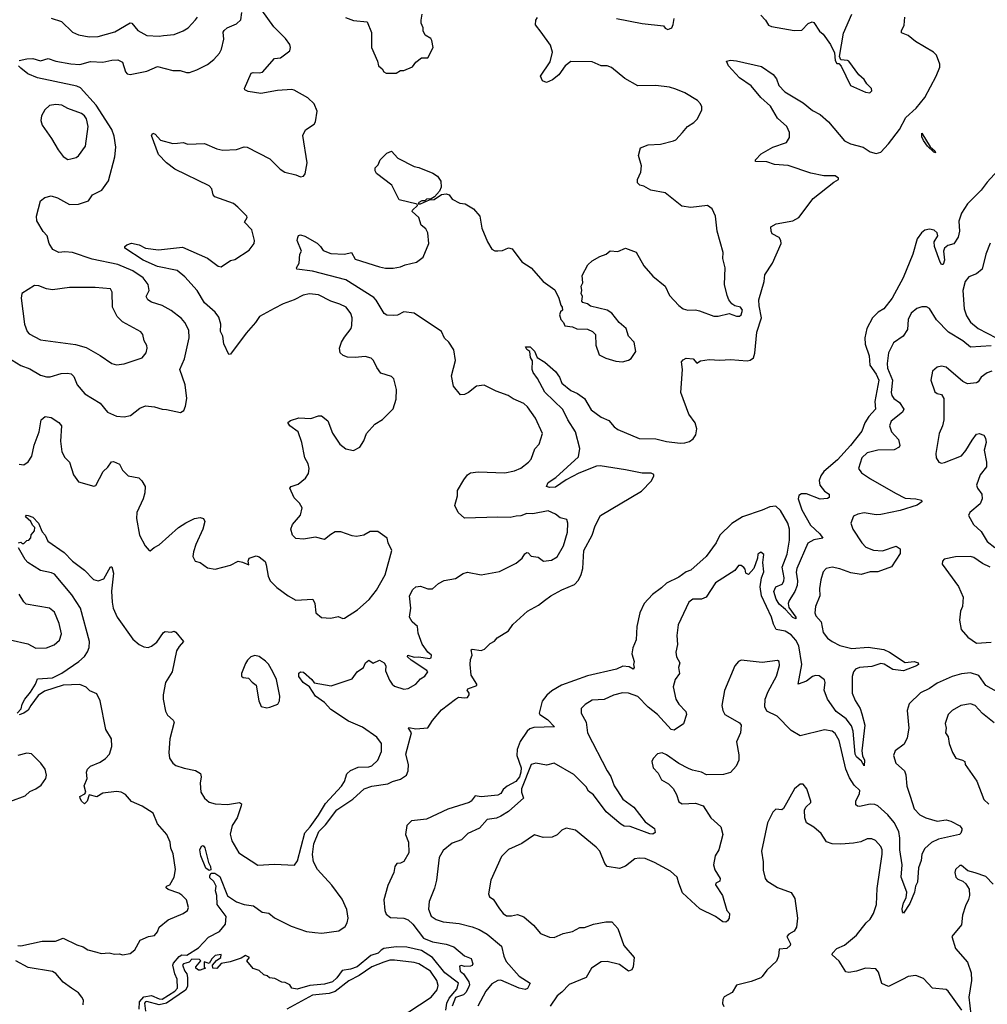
# Model space of a CAD drawing. Extents: x 2057697 to 2160550, y 827490 to 1016834.
# Tile 478 of 509: x 2131108 to 2137476, y 976008 to 982488. Entities that reach past the tile are written whole.
import ezdxf

# ---------------------------------------------------------------- set-up
doc = ezdxf.new("R2010")
doc.units = 0

msp = doc.modelspace()

# ---------------------------------------------------------------- linework, layer by layer
at = {"layer": '0CON20XD'}
for points in [[(2131913, 979453), (2131934.2, 979415), (2131931.9, 979375), (2131920.6, 979335), (2131880, 979245), (2131876.9, 979205), (2131895.8, 979095), (2131933.3, 979025), (2131960, 978995), (2131967, 978993), (2131992.5, 979015), (2132025, 979031.2), (2132154, 979145), (2132202.4, 979177.6), (2132257.5, 979205), (2132295, 979212), (2132318.8, 979205), (2132327.5, 979185), (2132314.2, 979135), (2132266.3, 979033.7), (2132251.1, 978985), (2132247.1, 978955), (2132263.8, 978925), (2132295.6, 978915.6), (2132345, 978881.2), (2132395, 978872.5), (2132495, 978898), (2132545, 978923.8), (2132575, 978918.6), (2132615, 978900), (2132611.2, 978925), (2132617.5, 978945), (2132665, 978960), (2132685, 978952.5), (2132723, 978923), (2132730.7, 978900.7), (2132742.5, 978825), (2132757.5, 978795), (2132800.6, 978750.6), (2132874, 978695), (2132925, 978668), (2133037.5, 978675), (2133051.2, 978645), (2133057.5, 978585), (2133093.6, 978553.6), (2133155, 978548.2), (2133205, 978560), (2133235, 978546.9), (2133245, 978548.1), (2133330.8, 978605), (2133408.6, 978671.4), (2133456.1, 978733.9), (2133513.1, 978835), (2133556, 978995), (2133532, 979045), (2133525.8, 979075.8), (2133465, 979120), (2133415, 979118.8), (2133372.5, 979095), (2133325, 979086.4), (2133295, 979090.9), (2133221.7, 979118.3), (2133185, 979116.7), (2133155, 979100), (2133115, 979066.2), (2133055, 979082), (2132975, 979070), (2132925, 979072.5), (2132902.5, 979095), (2132893.3, 979135), (2132902.5, 979165), (2132955, 979227.5), (2132966.2, 979275), (2132948.8, 979305), (2132915, 979340), (2132886.2, 979405), (2132894.4, 979415.6), (2132939.7, 979430.3), (2132989.5, 979470.5), (2133008.8, 979501.2), (2133014, 979535), (2133005.8, 979565), (2132984.4, 979604.4), (2132964, 979705), (2132940.8, 979775), (2132885, 979815.8), (2132873.3, 979836.7), (2132889.3, 979850.7), (2132945, 979867.1), (2133025, 979862.5), (2133075, 979880), (2133095, 979880), (2133135, 979847.5), (2133167.6, 979767.6), (2133213.8, 979695), (2133255, 979664.2), (2133305, 979652), (2133347.5, 979675), (2133373.6, 979716.4), (2133391.2, 979765), (2133445, 979826.2), (2133495, 979856.7), (2133565, 979927.5), (2133585, 979990), (2133588.6, 980055), (2133570, 980125), (2133555, 980138.8), (2133485, 980161.2), (2133457.9, 980197.9), (2133435.7, 980245.7), (2133420.9, 980260.9), (2133381.7, 980271.7), (2133315, 980264.4), (2133265, 980266.4), (2133236.7, 980276.7), (2133216.9, 980295), (2133213.6, 980325), (2133226.5, 980365), (2133245, 980399.2), (2133288.6, 980455), (2133294.2, 980475), (2133295.7, 980525), (2133288, 980555), (2133256, 980595), (2133215.5, 980615.5), (2133155, 980634.4), (2133075, 980676.5), (2133015, 980684.5), (2132974.6, 980675.4), (2132915, 980643.3), (2132842.7, 980617.3), (2132782.9, 980587.1), (2132686.5, 980533.5), (2132659.4, 980495), (2132598, 980425), (2132495, 980286.7), (2132485, 980283.3), (2132452.5, 980355), (2132445.6, 980405), (2132430, 980435), (2132432.2, 980485), (2132419.1, 980529.1), (2132393.8, 980563.8), (2132325.4, 980625.4), (2132277.1, 980705), (2132194.7, 980794.7), (2132145, 980837.5), (2132015, 980864.3), (2131921.4, 980905), (2131800, 980985), (2131800, 980995), (2131813.3, 981005), (2131845, 981016.9), (2131893.3, 981005), (2131935, 980984.4), (2132022.4, 980972.4), (2132180, 980990), (2132345, 980917.8), (2132415, 980866), (2132435, 980862), (2132495, 980903.3), (2132525, 980910), (2132618.8, 980971.2), (2132651.2, 981015), (2132654, 981035), (2132635.6, 981105), (2132588, 981155), (2132604, 981185), (2132602.5, 981195), (2132544, 981255), (2132515, 981277.5), (2132393, 981323), (2132382, 981335), (2132371.9, 981375), (2132355, 981394.2), (2132128.8, 981505), (2132075, 981546.2), (2132021.2, 981601.2), (2131976, 981725), (2131985, 981741.2), (2131998.8, 981735), (2132035, 981694.2), (2132115, 981674), (2132147.5, 981675), (2132185, 981678.6), (2132215, 981668), (2132325, 981672), (2132405, 981638.6), (2132445, 981630), (2132535, 981634.2), (2132585, 981650), (2132605, 981648), (2132755, 981571.2), (2132823.3, 981505), (2132852.5, 981485), (2132925, 981467.5), (2132955, 981452.5), (2132975, 981457.5), (2132986.4, 981473.6), (2133000, 981545), (2132971.8, 981725), (2132988.2, 981761.8), (2133045, 981801.2), (2133054, 981815), (2133066.7, 981885), (2133045.7, 981935), (2133005, 981972.5), (2132915, 982024.3), (2132898.3, 982028.3), (2132805, 982022.5), (2132695, 982002.5), (2132612.5, 982015), (2132590, 982025), (2132586.7, 982035), (2132631.2, 982135), (2132645, 982140.8), (2132685, 982137.8), (2132705, 982143.1), (2132785, 982231.9), (2132825, 982237.1), (2132885, 982283.3), (2132890, 982305), (2132885.8, 982325), (2132857.1, 982365), (2132780.6, 982440.6), (2132662.2, 982605)], [(2131105, 982220), (2131155, 982230), (2131195, 982231.2), (2131245, 982216.7), (2131295, 982231.9), (2131345, 982214.5), (2131445, 982196.2), (2131505, 982191.8), (2131575, 982213.3), (2131655, 982208.5), (2131715, 982222.2), (2131755, 982222.9), (2131785, 982208.8), (2131803.8, 982145), (2131815, 982131.2), (2131835, 982126), (2131945, 982150), (2132015, 982180.6), (2132115, 982152.9), (2132165, 982153.1), (2132205, 982140), (2132225, 982140.8), (2132273, 982157), (2132345, 982192.5), (2132386, 982225), (2132423.4, 982266.6), (2132436.4, 982293.6), (2132450.6, 982359.4), (2132448.1, 982405), (2132452.8, 982417.2), (2132474, 982435), (2132535, 982460.8), (2132562.6, 982487.4), (2132570, 982535)], [(2131315, 982498.6), (2131383.8, 982475), (2131456.3, 982406.3), (2131495, 982389.1), (2131565, 982373.8), (2131625, 982376.2), (2131735, 982407.1), (2131835, 982466.9), (2131845.7, 982465), (2131885, 982415.6), (2131945, 982384.4), (2132025, 982378.5), (2132055.4, 982384.6), (2132125, 982390), (2132184.6, 982415.4), (2132216.2, 982433.8), (2132265, 982485.8), (2132277.8, 982505)], [(2132143.9, 976173.9), (2132128.8, 976208.8), (2132116.7, 976265), (2132120.7, 976279.3), (2132157.3, 976322.7), (2132175, 976332.7), (2132207.7, 976332.3), (2132285, 976378.8), (2132349.7, 976450.3), (2132422.5, 976487.5), (2132462, 976535), (2132467.5, 976585), (2132407.5, 976665), (2132406.2, 976725), (2132396, 976755), (2132400, 976785), (2132385.4, 976815.4), (2132360.2, 976840.2), (2132358.9, 976855), (2132368, 976872), (2132391.7, 976871.7), (2132425, 976848.8), (2132475, 976722.5), (2132535, 976681.9), (2132585, 976663.8), (2132646.7, 976655), (2132704.3, 976614.3), (2132747.7, 976607.7), (2132785, 976578), (2132895, 976521.4), (2132995, 976487.1), (2133050.7, 976480.7), (2133095.5, 976475.5), (2133209.1, 976490.9), (2133249, 976521), (2133262.7, 976545), (2133268.9, 976575), (2133260.9, 976630.9), (2133229.3, 976699.3), (2133161.9, 976791.9), (2133068.2, 976895), (2133041.2, 976945), (2133034.4, 976994.4), (2133042.9, 977065), (2133076.4, 977145), (2133121.1, 977188.9), (2133195, 977287.6), (2133301, 977359), (2133375, 977426.9), (2133425, 977444.1), (2133530.6, 977459.4), (2133561.4, 977475), (2133615, 977490), (2133654.3, 977515), (2133664.4, 977545), (2133667.3, 977585), (2133648.4, 977655), (2133686.2, 977795), (2133667.5, 977825), (2133670, 977830), (2133715, 977821.2), (2133793.6, 977826.4), (2133823.8, 977875), (2133885, 977946.2), (2133975, 978016.7), (2133995, 978030), (2134035, 978023.8), (2134055, 978027.5), (2134066.7, 978045), (2134066.7, 978055), (2134053.3, 978075), (2134056.7, 978085), (2134116.7, 978105), (2134116, 978115), (2134080, 978175), (2134072, 978245), (2134073.9, 978276.1), (2134086.2, 978305), (2134080, 978340), (2134085, 978344.2), (2134145, 978335.8), (2134165.8, 978344.2), (2134205, 978382.5), (2134233.3, 978396.7), (2134249.5, 978420.5), (2134325, 978466), (2134353.1, 978506.9), (2134450.5, 978595), (2134522.5, 978635), (2134562.5, 978665), (2134603.9, 978696.1), (2134675, 978735.3), (2134758.7, 978771.3), (2134785, 978799.4), (2134803.8, 978836.2), (2134813.8, 978875), (2134819.5, 978995), (2134874.5, 979095.5), (2134895, 979156.7), (2134929.2, 979225), (2135200.5, 979385), (2135265, 979453.8), (2135281.8, 979485), (2135281.4, 979495), (2135262.9, 979502.9), (2135205, 979502.7), (2135095, 979526.3), (2134928.5, 979551.5), (2134905, 979548.8), (2134787.3, 979502.7), (2134705, 979458.5), (2134635, 979411.5), (2134595, 979408.9), (2134575.9, 979415.9), (2134585, 979441.4), (2134635.8, 979475), (2134785, 979611.4), (2134793.8, 979665), (2134766.8, 979775), (2134714.7, 979855), (2134681.6, 979921.6), (2134565, 980036.9), (2134516.7, 980126.7), (2134486.2, 980165), (2134480, 980185), (2134483, 980243), (2134468.8, 980265), (2134466.2, 980305), (2134445, 980316.2), (2134436.7, 980335), (2134468, 980335), (2134495, 980306), (2134514.5, 980264.5), (2134565, 980233.3), (2134635, 980172.1), (2134660.7, 980135), (2134675.4, 980095.4), (2134735, 980046.4), (2134778.5, 980028.5), (2134825, 979995.5), (2134869.3, 979919.3), (2134935, 979872), (2134985, 979850), (2135019.3, 979809.3), (2135045, 979790), (2135185, 979731.5), (2135295, 979729.6), (2135365, 979712.7), (2135455, 979701.1), (2135485, 979703.1), (2135515, 979710.8), (2135541.1, 979728.9), (2135558.1, 979755), (2135564.4, 979795), (2135552.2, 979835), (2135512.2, 979892.2), (2135458.9, 980035), (2135470.8, 980185), (2135464, 980235), (2135475, 980250), (2135495, 980260), (2135540, 980255), (2135565, 980227.5), (2135588.3, 980241.7), (2135645, 980252.5), (2135715, 980247.1), (2135785, 980252.2), (2135895, 980242.2), (2135915, 980246.9), (2135936.9, 980263.1), (2135946.5, 980293.5), (2135958.7, 980431.4), (2135989.6, 980525), (2135974.1, 980605), (2135972.7, 980645), (2136007.6, 980765), (2136010.8, 980809.2), (2136061.5, 980885), (2136119.5, 981015), (2136117.8, 981035), (2136105, 981054.2), (2136059.5, 981079.5), (2136052.5, 981095), (2136051.2, 981125), (2136086.7, 981145), (2136195, 981164.6), (2136234.4, 981185), (2136328.9, 981311.1), (2136465, 981418.1), (2136497.5, 981435), (2136497.5, 981445), (2136475, 981459.2), (2136400.9, 981460.9), (2136315, 981476.7), (2136165, 981529.1), (2136075, 981535.6), (2136025, 981552), (2135950, 981555), (2135950, 981565), (2135987.5, 981605), (2136065, 981648.9), (2136155, 981679.4), (2136175, 981713.3), (2136174.5, 981745), (2136156.4, 981785), (2136095, 981840), (2136048.3, 981918.3), (2135984.6, 981975), (2135921.5, 982051.5), (2135846, 982106), (2135773.3, 982185), (2135760, 982215), (2135785, 982221.2), (2135825, 982218), (2135989.3, 982179.3), (2136067.2, 982127.2), (2136089.1, 982099.1), (2136104.4, 982055), (2136143.2, 982013.2), (2136265, 981940.6), (2136325, 981890.6), (2136375, 981864.4), (2136430.6, 981815), (2136535, 981691.1), (2136575, 981670), (2136657.8, 981647.8), (2136705, 981618.5), (2136745, 981607.8), (2136775, 981616.9), (2136825, 981671.4), (2136897.9, 981765), (2136940.4, 981845), (2137007.9, 981905), (2137065.4, 981975), (2137138.8, 982115), (2137162.5, 982175), (2137162.2, 982195), (2137141.4, 982255), (2137120.8, 982275), (2137003.6, 982343.6), (2136955, 982384.4), (2136911.9, 982401.9), (2136911.4, 982415), (2136928.8, 982451.2), (2136933.8, 982505)], [(2133251.7, 982501.7), (2133305, 982482), (2133395, 982473.8), (2133424.3, 982404.3), (2133423.8, 982305), (2133463.3, 982215), (2133470, 982185), (2133492.5, 982165), (2133503.6, 982143.6), (2133520, 982135), (2133585, 982136.2), (2133615, 982152.5), (2133635, 982153.3), (2133693.6, 982176.4), (2133715, 982207.5), (2133753, 982237), (2133795, 982237.5), (2133830, 982305), (2133820.7, 982350.7), (2133813, 982363), (2133777.5, 982385), (2133762.5, 982415), (2133763.3, 982435), (2133750, 982465), (2133750, 982485), (2133756.2, 982525)], [(2135776.1, 980553.9), (2135825, 980536.7), (2135845, 980536.7), (2135856.2, 980545), (2135863.8, 980575), (2135852.5, 980595), (2135814.3, 980604.3), (2135795, 980618.8), (2135774.2, 980645), (2135763.2, 980673.2), (2135746.9, 980745), (2135750, 980855), (2135735.7, 980915), (2135738, 980955), (2135697.1, 981095), (2135686, 981195), (2135665, 981243.3), (2135635, 981263.8), (2135525, 981252), (2135465, 981261.2), (2135355, 981348), (2135262.5, 981365), (2135215, 981392.5), (2135189.4, 981399.4), (2135174.4, 981415), (2135173.1, 981436.9), (2135195.8, 981484.2), (2135200.8, 981525), (2135180, 981595), (2135192.5, 981645), (2135245, 981664.2), (2135325, 981667.5), (2135410.5, 981689.5), (2135425, 981696.2), (2135470, 981745), (2135503.8, 981785), (2135545, 981812), (2135568, 981835), (2135596.2, 981895), (2135596.7, 981915), (2135587.5, 981935), (2135567.5, 981955), (2135485.6, 982005.6), (2135425, 982030.6), (2135385, 982042.9), (2135295, 982054.3), (2135175, 982053.1), (2135090.6, 982100.6), (2135002.7, 982172.7), (2134975, 982183.5), (2134935, 982183.2), (2134875, 982209.4), (2134735, 982212.5), (2134696.9, 982185), (2134655, 982125.6), (2134615, 982092.2), (2134575, 982074), (2134547.5, 982085), (2134536.2, 982115), (2134599.8, 982210.2), (2134614.5, 982275), (2134601.1, 982321.1), (2134539.6, 982405), (2134503.3, 982453.3), (2134504.2, 982485), (2134515, 982503.2)], [(2135035, 982495.6), (2135205, 982462.5), (2135345, 982447.5), (2135355, 982432.5), (2135373.9, 982423.9), (2135385, 982426.7), (2135400, 982435), (2135409.2, 982455), (2135416, 982495)], [(2135985, 982516.7), (2136016.7, 982485), (2136035, 982452.5), (2136055, 982442.5), (2136203.9, 982416.1), (2136255, 982418.8), (2136297.7, 982462.3), (2136323, 982473), (2136335, 982470), (2136371.7, 982411.7), (2136395, 982392.5), (2136443.6, 982323.6), (2136469.3, 982269.3), (2136475, 982220), (2136485, 982200), (2136498.3, 982198.3), (2136515, 982182.5), (2136574.4, 982054.4), (2136675, 982010), (2136703, 982007), (2136715, 982020), (2136713.3, 982035), (2136682, 982065), (2136666, 982095), (2136631.2, 982125), (2136563.9, 982213.9), (2136555, 982220), (2136512.5, 982222.5), (2136502.5, 982245), (2136530.3, 982399.7), (2136584.2, 982525)], [(2130970.6, 980300.6), (2131115, 980211.1), (2131175, 980190.7), (2131245, 980148.2), (2131285, 980137.5), (2131307.7, 980137.7), (2131381.2, 980158.8), (2131421.7, 980161.7), (2131446.8, 980156.8), (2131465, 980138.8), (2131485.7, 980085), (2131536.2, 980026.2), (2131636.9, 979965), (2131685.7, 979905.7), (2131745, 979879.4), (2131795, 979874), (2131836.6, 979883.4), (2131899.1, 979930.9), (2131935, 979947.5), (2131995, 979940), (2132045, 979923.8), (2132075, 979923.3), (2132166.4, 979903.6), (2132187.5, 979915), (2132200, 979945), (2132208.8, 979995), (2132198, 980085), (2132162.5, 980185), (2132191.9, 980255), (2132224.4, 980395), (2132221.2, 980445), (2132195.5, 980495), (2132172.1, 980522.1), (2132105, 980573.1), (2132046.7, 980606.7), (2131975, 980627.8), (2131950.8, 980645), (2131940.8, 980665), (2131959.5, 980705), (2131953.5, 980745), (2131919.6, 980789.6), (2131851.8, 980835), (2131755, 980876.6), (2131585, 980911.2), (2131455, 980956.4), (2131405, 980959.5), (2131365, 980955.7), (2131325.8, 980975.8), (2131302, 981015), (2131288.8, 981065), (2131262.7, 981092.7), (2131221.9, 981165), (2131219.4, 981195), (2131245.7, 981295), (2131273.2, 981316.8), (2131315, 981327.9), (2131356.1, 981316.1), (2131435, 981272.2), (2131495, 981274.3), (2131561.2, 981295), (2131586.7, 981335), (2131648.8, 981365), (2131692.4, 981427.6), (2131734.4, 981585.6), (2131740.3, 981649.7), (2131730.7, 981720.7), (2131714.2, 981764.2), (2131611.6, 981925), (2131508.2, 982038.2), (2131485, 982050.7), (2131454, 982056), (2131225.3, 982105.3), (2131162.2, 982132.2), (2131115, 982168), (2131100.8, 982185)], [(2131425, 981567.5), (2131445, 981572.5), (2131478.7, 981581.3), (2131495, 981592), (2131541.2, 981655), (2131558.5, 981785), (2131547.9, 981835), (2131535, 981855.6), (2131515, 981871.1), (2131425, 981903.1), (2131385, 981925.6), (2131345, 981930), (2131305, 981923.8), (2131273.3, 981895), (2131251.2, 981855), (2131248, 981825), (2131255, 981792.5), (2131317.5, 981705), (2131360.5, 981630.5), (2131395, 981588), (2131425, 981567.5)], [(2137135, 981612), (2137124.4, 981615), (2137083.1, 981655), (2137055, 981692.5), (2137045, 981717.5), (2137045, 981740), (2137100.6, 981650.6), (2137130.8, 981625), (2137135, 981612)], [(2131100, 979045), (2131115, 979050), (2131125, 979040), (2131135, 979040), (2131155, 979060), (2131168.3, 979061.7), (2131181.7, 979078.3), (2131183, 979097), (2131205.7, 979124.3), (2131208, 979145), (2131192.1, 979162.1), (2131182.2, 979185), (2131146, 979215), (2131153.1, 979226.9), (2131164.3, 979225.7), (2131195, 979212.9), (2131231.5, 979175), (2131255, 979116.7), (2131275.8, 979095.8), (2131292.5, 979055), (2131400.4, 978980.4), (2131455, 978924.2), (2131534.3, 978865), (2131593.3, 978803.3), (2131625.5, 978794.5), (2131661.5, 978808.5), (2131705, 978887.5), (2131715, 978887.5), (2131725.5, 978845), (2131713, 978727), (2131716.4, 978655), (2131724, 978614), (2131750, 978555), (2131851.9, 978411.9), (2131895, 978375.8), (2131925, 978361.4), (2131953, 978357), (2131975.5, 978364.5), (2132009.8, 978390.2), (2132054.2, 978455), (2132065, 978461.2), (2132105, 978457.5), (2132125, 978462.5), (2132135, 978457.5), (2132186.2, 978395), (2132157, 978363), (2132140.8, 978335), (2132111.4, 978195), (2132068.6, 978125), (2132051.9, 978045), (2132051.4, 978015), (2132067, 977937), (2132080.9, 977910.9), (2132117.6, 977877.6), (2132124, 977865), (2132095.7, 977755), (2132089.4, 977665), (2132095, 977626.7), (2132115, 977593.8), (2132135, 977579.2), (2132191.3, 977561.3), (2132265, 977547.5), (2132297.1, 977527.1), (2132302, 977505), (2132295.9, 977464.1), (2132300.8, 977405), (2132325, 977363.8), (2132355, 977339.2), (2132395, 977326.9), (2132475, 977321.9), (2132555, 977335.7), (2132566.9, 977326.9), (2132566.5, 977313.5), (2132540, 977235), (2132505.6, 977184.4), (2132493.4, 977126.6), (2132505, 977083.3), (2132549.2, 977005), (2132675, 976924.2), (2132785, 976930.6), (2132915.9, 976924.1), (2132937.3, 976952.7), (2132983.7, 977136.3), (2133019.4, 977175), (2133075, 977252.7), (2133119.8, 977330.2), (2133225.9, 977444.1), (2133245.6, 977475), (2133260, 977525), (2133284.1, 977545.9), (2133335, 977569.6), (2133405, 977570), (2133425, 977577.5), (2133465.8, 977615), (2133488.5, 977671.5), (2133488.6, 977725), (2133458.6, 977765), (2133365, 977832.2), (2133271.9, 977871.9), (2133155, 977948.5), (2133115, 977994.5), (2133055.3, 978035.3), (2133016.2, 978096.2), (2132972.5, 978125), (2132946, 978165), (2132945, 978187.5), (2132955, 978196.7), (2132975, 978194), (2133031.4, 978145), (2133045, 978123.3), (2133157.2, 978102.8), (2133295, 978148.8), (2133329.2, 978195), (2133371.2, 978225), (2133383.8, 978255), (2133405, 978272.5), (2133435, 978253.8), (2133475, 978273.8), (2133507.1, 978255), (2133516.9, 978235), (2133516.4, 978203.6), (2133542.1, 978142.1), (2133558.8, 978115), (2133575, 978101.2), (2133635, 978081.2), (2133665, 978086.2), (2133714.2, 978115.8), (2133745, 978148.8), (2133775, 978166.7), (2133794, 978195), (2133788, 978205), (2133685, 978272.1), (2133660.8, 978295), (2133662.5, 978305), (2133703.3, 978293.3), (2133735, 978294.6), (2133805, 978284.5), (2133815, 978287.5), (2133818.8, 978305), (2133793.3, 978325), (2133757.3, 978377.3), (2133730.9, 978450.9), (2133726, 978495), (2133690, 978525), (2133674, 978555), (2133681.9, 978615), (2133673.3, 978695), (2133695, 978738), (2133715.7, 978754.3), (2133745, 978760), (2133795, 978742), (2133825, 978741.2), (2133865, 978776.2), (2133902.3, 978797.7), (2133975, 978810), (2134027.3, 978842.7), (2134055, 978852.5), (2134144.4, 978834.4), (2134265, 978857.1), (2134375, 978910.8), (2134415, 978944), (2134432.5, 978972.5), (2134445, 978982), (2134455, 978978.8), (2134475, 978956.2), (2134519.5, 978949.5), (2134555, 978923.8), (2134608.8, 978931.2), (2134645, 978953.8), (2134685.7, 979025), (2134712, 979115), (2134716.2, 979175), (2134708, 979198), (2134665, 979209.2), (2134634, 979234), (2134585, 979256), (2134484.4, 979235.6), (2134445, 979236.9), (2134405, 979221.5), (2134375, 979221.1), (2134335, 979211.1), (2134255, 979214.4), (2134035, 979206.7), (2133994.6, 979244.6), (2133971.1, 979291.1), (2133988.6, 979355), (2133990.1, 979389.9), (2134030.1, 979459.9), (2134055, 979492.5), (2134075, 979506.4), (2134125, 979511.5), (2134300, 979505), (2134365, 979517.8), (2134405, 979537.1), (2134456.2, 979575), (2134475, 979596.2), (2134497.3, 979662.7), (2134526, 979695), (2134548.8, 979765), (2134502.5, 979865), (2134449.3, 979939.3), (2134425, 979961.2), (2134355, 979992.5), (2134323.3, 980015), (2134244.1, 980044.1), (2134165, 980082), (2134113.4, 980076.6), (2134062.5, 980035), (2134035, 980021.2), (2134009.3, 980019.3), (2133963.8, 980075), (2133949.2, 980145), (2133975.6, 980245), (2133965.8, 980315), (2133932, 980365), (2133902.8, 980392.8), (2133885, 980436), (2133705, 980555.6), (2133635, 980565.7), (2133595, 980544.2), (2133565, 980541.4), (2133525, 980544), (2133506.7, 980555), (2133455, 980641.9), (2133438.7, 980658.7), (2133255, 980776.5), (2133035, 980831.9), (2132932.5, 980845), (2132930, 980855), (2132946.2, 980885), (2132951.2, 980945), (2132963.3, 980965), (2132934.4, 981034.4), (2132937.8, 981055), (2132943.2, 981066.8), (2132955, 981071.2), (2132985, 981063.6), (2133065, 981016.2), (2133088.2, 980995), (2133105, 980968.9), (2133155, 980948.8), (2133244.5, 980945.5), (2133292.5, 980955), (2133315, 980911.2), (2133475, 980860.8), (2133515, 980853.1), (2133565, 980853.1), (2133615, 980861.9), (2133644, 980874), (2133719.1, 980890.9), (2133764.1, 980925.9), (2133800.6, 981015), (2133794.5, 981084.5), (2133781.9, 981111.9), (2133750.8, 981135), (2133734.4, 981185), (2133690, 981225), (2133692.9, 981235), (2133725.8, 981265), (2133723.8, 981273.8), (2133605, 981301.2), (2133557.8, 981397.8), (2133456, 981475), (2133447, 981493), (2133448.3, 981511.7), (2133467, 981533), (2133480, 981565), (2133525, 981610), (2133555, 981622.5), (2133597.3, 981577.3), (2133705, 981522.3), (2133735.5, 981515.5), (2133826.6, 981476.6), (2133857, 981457), (2133879.3, 981425), (2133881.1, 981385), (2133871.8, 981358.2), (2133837.6, 981322.4), (2133815, 981308.1), (2133785, 981306.8), (2133773.6, 981296.4), (2133754.2, 981295), (2133735.7, 981285), (2133730, 981275), (2133746, 981276), (2133805, 981302.1), (2133835, 981304.2), (2133883.5, 981336.5), (2133915, 981341.2), (2133933.8, 981335), (2133955, 981306), (2134005, 981280.8), (2134040, 981275), (2134095, 981243.8), (2134136.2, 981195), (2134148.8, 981115), (2134186.7, 981025), (2134215, 980977.5), (2134235, 980966.7), (2134255, 980966.7), (2134285, 980968.8), (2134325, 980986.7), (2134349.3, 980979.3), (2134413.3, 980895), (2134474.5, 980854.5), (2134552, 980765), (2134628.8, 980708.8), (2134656.7, 980655), (2134668.3, 980608.3), (2134677.5, 980595), (2134680, 980575), (2134667.5, 980565), (2134660, 980545), (2134670, 980515), (2134687.5, 980495), (2134695, 980472.5), (2134746.4, 980466.4), (2134775, 980453.8), (2134845, 980451.2), (2134877.5, 980435), (2134896.7, 980415), (2134898.8, 980345), (2134921.7, 980281.7), (2134965, 980260), (2135030.8, 980240.8), (2135075, 980236.2), (2135113.9, 980246.1), (2135131.7, 980258.3), (2135163.3, 980305), (2135152.5, 980365), (2135113.8, 980405), (2135100, 980455), (2135053.3, 980495), (2135005, 980556.7), (2134975, 980576.7), (2134865, 980602.5), (2134845, 980617.5), (2134815, 980627.5), (2134807.5, 980635), (2134812.5, 980665), (2134802.5, 980685), (2134806.7, 980705), (2134802.5, 980735), (2134813, 980757), (2134808.8, 980805), (2134846.4, 980873.6), (2134875, 980900), (2134925, 980930), (2134967.5, 980945), (2134994.1, 980965.9), (2135045, 980961.2), (2135095, 980984), (2135165, 980958.8), (2135215, 980867.5), (2135275, 980798.8), (2135355, 980733.3), (2135385, 980673.3), (2135446.8, 980606.8), (2135475, 980585.8), (2135505, 980575.8), (2135555, 980578.8), (2135582.3, 980572.3), (2135675, 980536.2), (2135705, 980536), (2135776.1, 980553.9)], [(2137545, 981495.5), (2137475, 981418.5), (2137435.3, 981365), (2137346.1, 981275), (2137306.4, 981215), (2137287.4, 981162.6), (2137291.6, 981095), (2137283.2, 981056.8), (2137255, 981013.3), (2137215, 981002.2), (2137194.4, 980985), (2137188.2, 980965), (2137194, 980906), (2137185, 980877.5), (2137175, 980877.5), (2137165, 980892.5), (2137127.1, 980995), (2137125.9, 981025), (2137150.5, 981065), (2137146.5, 981085), (2137125, 981102.5), (2137095, 981109.1), (2137065, 981101.5), (2137043.3, 981085), (2137015, 981046.2), (2136986.4, 980943.6), (2136922, 980788), (2136849.3, 980655), (2136794.3, 980585), (2136757.7, 980562.3), (2136721.1, 980525), (2136683.8, 980455), (2136670.8, 980395), (2136672.4, 980352.4), (2136697.8, 980275), (2136703.6, 980215), (2136745.1, 980155.1), (2136760.9, 980115), (2136736.6, 979975), (2136740.7, 979925), (2136695, 979876.7), (2136669.4, 979835), (2136650.2, 979779.8), (2136575.5, 979684.5), (2136489.1, 979590.9), (2136400.9, 979515), (2136379.1, 979485), (2136370, 979455), (2136373.5, 979425), (2136404.5, 979384.5), (2136436, 979365), (2136435, 979343.3), (2136423.6, 979336.4), (2136375, 979333.3), (2136285, 979367.1), (2136253.3, 979366.7), (2136235, 979355.7), (2136230.7, 979335), (2136255, 979262.2), (2136311.7, 979161.7), (2136372.7, 979105), (2136393.3, 979075), (2136335, 979064), (2136295, 979042.7), (2136223, 978877), (2136218.6, 978851.4), (2136227.2, 978795), (2136224.8, 978765), (2136209.8, 978725), (2136171.5, 978665), (2136165.3, 978645), (2136170.3, 978620.3), (2136215.6, 978555), (2136216, 978544), (2136195, 978554.5), (2136146.9, 978606.9), (2136105, 978641.9), (2136086.7, 978675), (2136071.1, 978725), (2136084.7, 978755), (2136126.7, 978773.3), (2136137.6, 978792.4), (2136139, 978815), (2136125.2, 978885), (2136159.3, 978970.7), (2136173.4, 979063.4), (2136173.8, 979135), (2136162.4, 979175), (2136115, 979257.1), (2136085, 979286.1), (2136045, 979282.8), (2135995, 979259.6), (2135863.6, 979216.4), (2135795, 979172.2), (2135715.3, 979095), (2135692.4, 979045), (2135625, 978954.6), (2135525.4, 978864.6), (2135495, 978853.5), (2135445, 978818.8), (2135365, 978779.7), (2135332, 978748), (2135271.9, 978705), (2135217.5, 978645), (2135188.3, 978585), (2135169.7, 978495), (2135164.5, 978405.5), (2135143.6, 978353.6), (2135135.6, 978315), (2135151.2, 978265), (2135147.5, 978245), (2135152.5, 978225), (2135146, 978214), (2135119.7, 978229.7), (2135076.6, 978233.4), (2135035, 978214.5), (2134845, 978169.6), (2134672.6, 978107.4), (2134609.6, 978070.4), (2134576.6, 978043.4), (2134546.6, 978003.4), (2134525.8, 977925), (2134532, 977915), (2134581.4, 977881.4), (2134627.1, 977832.9), (2134491.3, 977828.7), (2134465, 977820), (2134448.5, 977805), (2134402, 977738), (2134381.1, 977685), (2134379.1, 977645), (2134408.8, 977565), (2134406.9, 977535), (2134396.5, 977505), (2134373, 977475), (2134316.8, 977443.2), (2134289.4, 977420.6), (2134275, 977394.4), (2134255.3, 977384.7), (2134145, 977374.3), (2134105, 977379.4), (2134079.4, 977345), (2134065, 977336.5), (2133925, 977292.9), (2133785, 977226.9), (2133685.7, 977214.3), (2133656, 977185), (2133647.5, 977125), (2133665.8, 977075), (2133670, 977005), (2133635, 976946.7), (2133615, 976936.7), (2133590, 976935), (2133577.5, 976915), (2133571.2, 976875), (2133531.2, 976788.8), (2133504.4, 976695.6), (2133511.5, 976625), (2133520.8, 976600.8), (2133548.4, 976578.4), (2133635, 976575.6), (2133665, 976563.1), (2133695.4, 976535), (2133765, 976442.5), (2133825, 976418.1), (2133914.2, 976404.2), (2133965, 976386.7), (2134035, 976326.2), (2134078.3, 976308.3), (2134091.2, 976275), (2134085.9, 976264.1), (2134075, 976260), (2134035, 976257.5), (2134015, 976263.3), (2134001.7, 976258.3), (2134007.5, 976225), (2134027.7, 976207.7), (2134064, 976155), (2134067.5, 976135), (2134062, 976118), (2134044, 976085), (2134029.1, 976070.9), (2133975, 976052), (2133953.8, 975996.2)], [(2137493.7, 981016.3), (2137465.8, 980945), (2137442, 980845), (2137405, 980814.2), (2137354.5, 980795.5), (2137329.2, 980765), (2137314.4, 980705), (2137322.5, 980585), (2137338.8, 980538.8), (2137365, 980497.9), (2137415, 980456.2), (2137535, 980393.4)], [(2131745.9, 980215.9), (2131795, 980223.3), (2131915, 980261.4), (2131939.4, 980295), (2131947.1, 980325), (2131944.2, 980344.2), (2131928, 980375), (2131919.2, 980415), (2131905, 980433.8), (2131785, 980498.2), (2131749.6, 980535), (2131718.9, 980595), (2131716.9, 980695), (2131705, 980716), (2131605, 980725.6), (2131435, 980725.6), (2131325, 980709.4), (2131285, 980715.7), (2131233.9, 980736.1), (2131205, 980738.8), (2131122.5, 980685), (2131118, 980655), (2131140.8, 980485), (2131158, 980435), (2131170.3, 980420.3), (2131245, 980381.4), (2131475, 980351.1), (2131545, 980331.1), (2131637.8, 980277.8), (2131715, 980224), (2131745.9, 980215.9)], [(2137501.6, 980341.6), (2137365, 980332.7), (2137315, 980374.7), (2137221.3, 980431.3), (2137142.2, 980512.2), (2137095, 980587.5), (2137075, 980597.1), (2137045, 980598.6), (2137012.4, 980587.6), (2136974.6, 980555.4), (2136954.4, 980515), (2136950.5, 980449.5), (2136922.9, 980405), (2136857.9, 980362.1), (2136824.4, 980295), (2136816.4, 980225), (2136819.6, 980195), (2136851.2, 980115), (2136843.8, 980035), (2136847.5, 980015), (2136861.4, 979995), (2136897.5, 979967.5), (2136925.6, 979925), (2136918.6, 979905), (2136842.5, 979845), (2136831.4, 979815), (2136845, 979776), (2136891.1, 979725), (2136900.8, 979685), (2136895.4, 979674.6), (2136863.1, 979656.9), (2136756.2, 979653.8), (2136685, 979636.7), (2136650, 979605), (2136628.8, 979535), (2136648.8, 979505), (2136706, 979465), (2136870.7, 979370.7), (2136935, 979339.5), (2137005.4, 979335.4), (2137042.5, 979325), (2137045.7, 979314.3), (2137013.1, 979293.1), (2136902.9, 979257.1), (2136775, 979230.9), (2136745, 979229.6), (2136665, 979242.5), (2136624.1, 979234.1), (2136595, 979220), (2136577.5, 979175), (2136590, 979135), (2136649.4, 979045), (2136677.2, 979017.2), (2136726.2, 978996.2), (2136785, 978991.5), (2136875, 979022), (2136903.3, 979005), (2136902, 978975), (2136845, 978886), (2136755, 978853.1), (2136705, 978853.3), (2136644.5, 978835.5), (2136577.7, 978847.7), (2136505, 978874.6), (2136455, 978885.6), (2136415, 978875.8), (2136396.6, 978853.4), (2136379.7, 978800.3), (2136371.1, 978745), (2136373.1, 978695), (2136344.2, 978625), (2136340, 978585), (2136348, 978565), (2136381.4, 978525), (2136395, 978454.3), (2136425, 978417.8), (2136455, 978394.6), (2136505, 978370), (2136585, 978350), (2136692.4, 978357.6), (2136795, 978342.5), (2136833.1, 978325), (2136935, 978256.7), (2136995, 978263.5), (2137021.2, 978255), (2137023.8, 978245), (2137008.8, 978235), (2136925, 978202.2), (2136855, 978210.5), (2136796.8, 978246.8), (2136775, 978251.8), (2136715, 978231.5), (2136634.7, 978225.3), (2136607.6, 978212.4), (2136595, 978196.2), (2136586.2, 978165), (2136585.3, 978055), (2136606.2, 978006.2), (2136639.6, 977955), (2136650.5, 977920.5), (2136670, 977845), (2136649.2, 977675), (2136653.3, 977643.3), (2136668.1, 977615), (2136665, 977577.5), (2136648.1, 977608.1), (2136615, 977637.5), (2136605.4, 977655), (2136592.7, 977805), (2136581.4, 977841.4), (2136547.6, 977887.6), (2136480.4, 977935), (2136425, 978016.7), (2136402, 978075), (2136408.8, 978125), (2136403.8, 978143.8), (2136369.8, 978169.8), (2136345, 978172.2), (2136325, 978164.5), (2136285.9, 978134.1), (2136230, 978115), (2136255.2, 978245), (2136235, 978366.5), (2136215, 978403.8), (2136185, 978440), (2136145, 978464), (2136085.3, 978475.3), (2136069.6, 978509.6), (2136055.9, 978555), (2135990.4, 978695), (2135980.5, 978755), (2135989.1, 978815), (2136005.6, 978855), (2135998.8, 978915), (2136005, 978967.5), (2135985, 978982.5), (2135965, 978970), (2135962.5, 978945), (2135938.8, 978875), (2135905, 978837.5), (2135887.5, 978845), (2135881.7, 978871.7), (2135873, 978883), (2135855, 978896.2), (2135837.5, 978895), (2135815, 978863.8), (2135687.8, 978782.2), (2135625, 978686.7), (2135595, 978673.5), (2135537.5, 978675), (2135511.4, 978655), (2135441.4, 978505), (2135432, 978435), (2135437.1, 978375), (2135425.8, 978325), (2135431.2, 978295), (2135452.9, 978255), (2135442.5, 978225), (2135450.6, 978185), (2135422.2, 978145), (2135408.2, 978098.2), (2135426.4, 978015), (2135445, 977982.2), (2135491.1, 977935), (2135497.1, 977915), (2135477.3, 977852.7), (2135415, 977811.3), (2135395, 977815.4), (2135305, 977915.3), (2135243.8, 977963.8), (2135175, 978033.2), (2135115, 978056.4), (2135075, 978057.8), (2135015, 978042.7), (2134955, 978014.4), (2134875, 978010), (2134828.3, 977981.7), (2134803.8, 977955), (2134804, 977925), (2134835.7, 977865), (2134845.6, 977795), (2134973.1, 977545), (2134997.7, 977507.7), (2135020.9, 977445), (2135041.7, 977411.7), (2135078.1, 977358.1), (2135150, 977305), (2135225, 977208.6), (2135285, 977164.2), (2135290.9, 977139.1), (2135275, 977128.5), (2135255, 977129.5), (2135125, 977178.4), (2135085, 977181.1), (2135065, 977193.5), (2134967.6, 977275), (2134885, 977385.4), (2134851.5, 977411.5), (2134835, 977439.6), (2134755, 977519.2), (2134625, 977593.8), (2134575, 977580.8), (2134505, 977594.5), (2134473.8, 977586.2), (2134410, 977425), (2134410.5, 977405), (2134424.3, 977365), (2134366.3, 977313.7), (2134324.3, 977275.7), (2134275, 977245.4), (2134245, 977233.9), (2134185.5, 977224.5), (2134133.4, 977166.6), (2134057.2, 977132.8), (2134015, 977090), (2133955, 977068), (2133895, 977020), (2133867.5, 976975), (2133850.6, 976825), (2133837.1, 976772.9), (2133802.9, 976685), (2133799.2, 976635), (2133815, 976588), (2133849.2, 976565), (2133895, 976550.3), (2133999.1, 976539.1), (2134085, 976517.8), (2134131.3, 976501.3), (2134185, 976469.4), (2134279.8, 976389.8), (2134294.6, 976325), (2134309.9, 976289.9), (2134395, 976192.1), (2134467, 976147), (2134448.8, 976111.2), (2134433.8, 976106.2), (2134395, 976113.7), (2134275, 976166.8), (2134254.8, 976165.2), (2134215, 976143.2), (2134175, 976095.4), (2134123.5, 975996.5)], [(2137505, 980175.6), (2137475, 980162.9), (2137435.8, 980134.2), (2137416.2, 980105), (2137405, 980098.8), (2137345, 980092), (2137315, 980106), (2137205, 980200), (2137175, 980208), (2137145, 980201.2), (2137114, 980175), (2137104, 980115), (2137129.7, 980039.7), (2137145, 980028), (2137175, 980021.2), (2137190, 979995), (2137189.2, 979855), (2137180, 979815), (2137158.6, 979765), (2137137.7, 979632.3), (2137138.8, 979605), (2137157.5, 979575), (2137175, 979568.8), (2137195, 979574.2), (2137305, 979617.5), (2137335, 979652.5), (2137375, 979721.4), (2137405, 979759.2), (2137424.1, 979764.1), (2137438.8, 979758.8), (2137452.5, 979752.5), (2137464.4, 979734.4), (2137467.8, 979705), (2137454.4, 979655), (2137470.8, 979575), (2137470.6, 979545), (2137428.1, 979491.9), (2137404.3, 979425), (2137411.4, 979405), (2137440, 979365), (2137440.8, 979335), (2137429.1, 979300.9), (2137360, 979245), (2137352.5, 979225), (2137383.8, 979165), (2137435, 979120), (2137475, 979054.2), (2137526.2, 979015)], [(2131105, 979562.5), (2131135, 979559.2), (2131165, 979578), (2131188.5, 979615), (2131202.8, 979687.2), (2131235.6, 979775), (2131248.9, 979855), (2131275, 979876.9), (2131315, 979870.8), (2131366.8, 979836.8), (2131384.2, 979815), (2131376.5, 979715), (2131384.6, 979644.6), (2131405, 979606.2), (2131436.2, 979575), (2131463.2, 979493.2), (2131495, 979446.2), (2131595, 979418.8), (2131608.3, 979421.7), (2131656.4, 979513.6), (2131687.8, 979542.2), (2131711.9, 979578.1), (2131725, 979581.2), (2131765, 979563.3), (2131784.2, 979524.2), (2131822.5, 979485), (2131892.3, 979472.3), (2131913, 979453)], [(2131092.5, 977925), (2131118, 977952), (2131125, 977983.8), (2131141.4, 978015), (2131178.7, 978061.3), (2131211.6, 978115), (2131225, 978149.2), (2131325, 978156.2), (2131385, 978187.7), (2131496.9, 978263.1), (2131533.6, 978296.4), (2131555, 978327.5), (2131566.1, 978355), (2131566.6, 978395), (2131507.7, 978615), (2131451.6, 978701.6), (2131337.9, 978837.9), (2131317.8, 978847.8), (2131245, 978863.9), (2131161.8, 978915), (2131143.8, 978935), (2131101.1, 979011.1)], [(2137495, 978884.3), (2137445, 978908.5), (2137387.4, 978947.4), (2137365, 978954.6), (2137266.4, 978953.6), (2137192.7, 978937.3), (2137180, 978925), (2137178.8, 978905), (2137285, 978756.7), (2137317, 978687), (2137313.3, 978625), (2137300, 978595), (2137292.5, 978535), (2137303.3, 978475), (2137346.7, 978425), (2137403.8, 978385), (2137500.6, 978390.6)], [(2131045, 978407.5), (2131161.3, 978381.3), (2131215, 978351.4), (2131285, 978352.9), (2131335, 978374.3), (2131370.8, 978405), (2131383.1, 978445), (2131368.9, 978515), (2131338.2, 978588.2), (2131305.4, 978615.4), (2131151.7, 978641.7), (2131135, 978656.7), (2131105, 978707.5)], [(2132735, 977960), (2132755, 977963.3), (2132806.1, 977983.9), (2132818, 978005), (2132819.2, 978035), (2132797.1, 978145), (2132775, 978196.7), (2132745.5, 978245.5), (2132725, 978266.2), (2132685, 978296.2), (2132655, 978303.3), (2132630, 978295), (2132607, 978273), (2132595, 978250), (2132567.5, 978185), (2132568.3, 978168.3), (2132578.3, 978158.3), (2132613.6, 978153.6), (2132637, 978127), (2132665, 978107.5), (2132681.2, 978005), (2132697, 977967), (2132735, 977960)], [(2137555, 978055.6), (2137465, 978106.8), (2137420.8, 978170.8), (2137365, 978189.1), (2137305, 978182), (2137244, 978165), (2137145, 978120.5), (2137095, 978086.7), (2137035, 978056.7), (2136960.8, 977985), (2136948.8, 977941.2), (2136959.4, 977825), (2136947.8, 977762.2), (2136929.3, 977720.7), (2136870, 977675), (2136857.5, 977645), (2136874.2, 977594.2), (2136930, 977545), (2136938.9, 977518.9), (2136945.6, 977444.4), (2136967.6, 977377.6), (2136995.4, 977295), (2137030.8, 977255), (2137071.2, 977235), (2137145, 977213.1), (2137205, 977222), (2137235, 977214), (2137295, 977182.5), (2137307.5, 977165), (2137307.5, 977155), (2137302.5, 977135), (2137292.5, 977125), (2137155, 977093.8), (2137108.3, 977071.7), (2137065, 977033.8), (2137045, 976996.7), (2137040.5, 976955), (2137022.7, 976905), (2137017.3, 976812.7), (2137004, 976785), (2136997.5, 976745), (2136965, 976670.8), (2136925, 976607.5), (2136916.7, 976616.7), (2136916.4, 976636.4), (2136924.4, 976675), (2136941.1, 976708.9), (2136945.6, 976745), (2136908, 976845), (2136915.3, 976925.3), (2136899.7, 977025), (2136900.3, 977100.3), (2136893.4, 977145), (2136863.8, 977205), (2136821.8, 977255), (2136755.5, 977315), (2136735, 977323.1), (2136705, 977324.6), (2136635, 977308.6), (2136621.3, 977311.3), (2136611.3, 977321.3), (2136609.4, 977345), (2136635.6, 977395), (2136636.9, 977415), (2136599.8, 977449.8), (2136568, 977498), (2136544.6, 977555), (2136500, 977745), (2136475, 977790.6), (2136454.5, 977804.5), (2136405, 977813.3), (2136244, 977774), (2136185, 977810.8), (2136093.8, 977905), (2136025, 977936), (2136010.9, 977965), (2136013.6, 978015), (2136033.3, 978066.7), (2136087.5, 978167.5), (2136107.8, 978237.8), (2136105.8, 978265), (2136095, 978270), (2135995, 978256.9), (2135855, 978272.5), (2135837.5, 978265), (2135813.8, 978235), (2135746.8, 978073.2), (2135728.6, 977975), (2135735, 977942.5), (2135748.8, 977915), (2135845, 977861.2), (2135855.8, 977845), (2135851.4, 977795), (2135824.3, 977735), (2135840.2, 977650.2), (2135840.9, 977615), (2135823.6, 977575), (2135785, 977533.5), (2135740, 977520), (2135627.7, 977517.7), (2135595.8, 977535.8), (2135535, 977548.9), (2135510.2, 977560.2), (2135445, 977593.1), (2135365, 977650), (2135335, 977662), (2135304.3, 977655.7), (2135277.5, 977625), (2135267.5, 977605), (2135276.7, 977565), (2135308.7, 977528.7), (2135331.4, 977485), (2135378.3, 977458.3), (2135409.1, 977429.1), (2135429.7, 977389.7), (2135445, 977340), (2135468.3, 977328.3), (2135555, 977332.5), (2135605, 977314), (2135655.7, 977235.7), (2135722, 977175), (2135736, 977125), (2135708.6, 977025), (2135685.8, 976985), (2135674.4, 976925.6), (2135683.6, 976893.6), (2135717.5, 976835), (2135715, 976817.5), (2135690, 976805), (2135687.5, 976795), (2135734, 976725), (2135762.5, 976625), (2135778.8, 976605), (2135776, 976575), (2135765, 976556.7), (2135755, 976548.8), (2135735, 976550), (2135686.7, 976586.7), (2135585, 976636.5), (2135470.7, 976740.7), (2135445.4, 976805), (2135434.5, 976845), (2135391.4, 976885), (2135285, 976942.2), (2135225, 976967.1), (2135185, 976970.6), (2135155.6, 976964.4), (2135095, 976918), (2135055, 976901.2), (2134975, 976915.7), (2134958.9, 976935), (2134925, 977016.7), (2134902.7, 977042.7), (2134765, 977154.2), (2134705, 977168), (2134675, 977153.8), (2134645, 977123.3), (2134613, 977107), (2134553.6, 977106.4), (2134495, 977123.3), (2134413.2, 977066.8), (2134325, 977026), (2134279.2, 976980.8), (2134208, 976825), (2134193.8, 976735), (2134200, 976715), (2134225, 976700), (2134265, 976636.7)], [(2131095, 976395.5), (2131115, 976392.1), (2131255, 976424.4), (2131342.7, 976422.7), (2131395, 976444.2), (2131485, 976399.4), (2131525, 976387.1), (2131557.2, 976367.2), (2131615, 976350.6), (2131645, 976342.5), (2131697.7, 976347.7), (2131733, 976337), (2131765, 976340), (2131785, 976332.5), (2131835, 976342.5), (2131865, 976367.5), (2131900.7, 976429.3), (2131955.9, 976454.1), (2131995, 976460), (2132015.7, 976484.3), (2132026.2, 976515), (2132085, 976564.3), (2132183.3, 976605), (2132212.5, 976625), (2132220, 976645), (2132206, 976695), (2132175, 976725.7), (2132155, 976739.4), (2132085, 976762.9), (2132071.2, 976775), (2132074.2, 976785.8), (2132096.2, 976795), (2132123.8, 976845), (2132134.2, 976895.8), (2132119.2, 976999.2), (2132102.9, 977035), (2132098.6, 977075), (2132076.7, 977125), (2132015.6, 977195), (2131987.5, 977265), (2131915, 977312.5), (2131843.6, 977343.6), (2131805, 977388), (2131775, 977404), (2131745, 977407.5), (2131655, 977397.9), (2131615, 977372.7), (2131564.4, 977385.6), (2131551.5, 977345), (2131535, 977328), (2131515.5, 977345.5), (2131505.7, 977365), (2131504.6, 977375.4), (2131537.6, 977392.4), (2131544.5, 977405), (2131532.2, 977445), (2131553.1, 977495), (2131547.1, 977535), (2131554.2, 977555), (2131574.6, 977575.4), (2131638.1, 977601.9), (2131673.1, 977625), (2131698.5, 977655), (2131715.5, 977705), (2131711.5, 977755), (2131676.1, 977816.1), (2131638.2, 978005), (2131615, 978050.6), (2131570.8, 978070.8), (2131545, 978095.5), (2131505, 978112.1), (2131395, 978109), (2131270.4, 978069.6), (2131230.5, 978039.5), (2131181.4, 977975), (2131165, 977944), (2131135, 977923.3), (2131105, 977913.8)], [(2137520.2, 977860.2), (2137445, 977921.4), (2137395, 977973.8), (2137365, 977985.8), (2137302.5, 977975), (2137245, 977941.2), (2137218, 977915), (2137199.2, 977855), (2137206, 977825), (2137201.2, 977795), (2137218.8, 977768.8), (2137224, 977725), (2137246, 977665), (2137268.3, 977628.3), (2137312.5, 977615), (2137326.7, 977605), (2137330, 977585), (2137406.3, 977476.3), (2137451.9, 977355), (2137485, 977325.6)], [(2131048.8, 977345), (2131145, 977380), (2131175, 977407.5), (2131215, 977425.8), (2131249.5, 977450.5), (2131280.8, 977495), (2131284.2, 977515), (2131276, 977555), (2131248, 977595), (2131186.1, 977656.1), (2131155, 977660), (2131095, 977646)], [(2137308.3, 975968.3), (2137218.6, 976095), (2137205, 976105.7), (2137114, 976114), (2137055, 976177.1), (2137005, 976196.9), (2136955, 976191.9), (2136918.1, 976171.9), (2136825, 976126.2), (2136781.2, 976145), (2136759.5, 976219.5), (2136741.7, 976241.7), (2136675, 976245.7), (2136615, 976225.8), (2136565, 976217.5), (2136545, 976222.5), (2136501.7, 976291.7), (2136455, 976332.5), (2136456.2, 976345), (2136485, 976374.2), (2136535, 976397.7), (2136615, 976462.2), (2136679.4, 976545), (2136705, 976567.5), (2136726.5, 976605), (2136746.7, 976665), (2136751.1, 976771.1), (2136784.5, 976995), (2136783.3, 977025), (2136775, 977046.7), (2136740, 977085), (2136715, 977098), (2136685, 977096), (2136643.4, 977076.6), (2136595, 977067.3), (2136511.7, 977061.7), (2136455, 977064.4), (2136416.7, 977076.7), (2136383, 977133), (2136335, 977173.3), (2136285, 977202.5), (2136274.2, 977234.2), (2136272.5, 977285), (2136282, 977305), (2136313.3, 977335), (2136313.8, 977345), (2136288.8, 977425), (2136265, 977456.7), (2136243.9, 977456.1), (2136206.7, 977425), (2136135, 977296.7), (2136123, 977287), (2136085, 977292.5), (2136065, 977272.5), (2136028.8, 977201.2), (2135990, 977015), (2136000.8, 976945), (2136000.5, 976890.5), (2136013.3, 976835), (2136025, 976820), (2136095, 976777.5), (2136185, 976744), (2136208.1, 976705), (2136225.7, 976574.3), (2136219.2, 976515), (2136205, 976490), (2136169.5, 976470.5), (2136156.2, 976455), (2136180, 976405), (2136178.8, 976395), (2136155.8, 976374.2), (2136105, 976370), (2136102, 976325), (2136088.3, 976291.7), (2136025, 976232.5), (2135995, 976190.8), (2135985, 976181.4), (2135922.1, 976157.9), (2135825, 976133.3), (2135796.7, 976085), (2135743.6, 976056.4), (2135735, 976040), (2135732.3, 976012.3), (2135742.7, 975992.7)], [(2132355, 976889.2), (2132333.4, 976903.4), (2132299.6, 976985), (2132294.5, 977025), (2132305, 977049.2), (2132315, 977052.5), (2132327.4, 977037.4), (2132351.5, 976941.5), (2132364.4, 976915), (2132365, 976892.5), (2132355, 976889.2)], [(2137515, 976798), (2137465, 976848.6), (2137395, 976872.9), (2137347.3, 976887.3), (2137305, 976922.5), (2137295, 976922.5), (2137266.7, 976895), (2137261.2, 976875), (2137268.8, 976845), (2137281.2, 976831.2), (2137315, 976818.8), (2137335, 976800), (2137355.7, 976765), (2137357.5, 976725), (2137352.5, 976697.5), (2137331.4, 976655), (2137313.5, 976595), (2137305, 976530), (2137242.5, 976455), (2137265.8, 976375.8), (2137346.2, 976285), (2137370, 976215), (2137370.6, 976165), (2137353.3, 976055), (2137368.3, 975941.7)], [(2134265, 976636.7), (2134288.8, 976605), (2134311.2, 976591.2), (2134345, 976590.8), (2134385, 976600), (2134425, 976584.2), (2134488.9, 976528.9), (2134534.4, 976474.4), (2134595, 976448.8), (2134625, 976447.5), (2134685.4, 976474.6), (2134745, 976486.7), (2134795, 976514.4), (2134825.6, 976514.4), (2134885, 976535.8), (2134965, 976551.4), (2135005, 976550), (2135045, 976507.5), (2135084.5, 976394.5), (2135152, 976315), (2135146.2, 976255), (2135137.5, 976235), (2135115, 976226.7), (2135055, 976269.4), (2134975, 976290.4), (2134935, 976287.8), (2134872, 976245), (2134836.5, 976183.5), (2134725, 976138.1), (2134675, 976087.1), (2134645, 976064), (2134600, 975995)], [(2133911.7, 975968.3), (2133918.2, 976015), (2133935, 976048.5), (2133985, 976108), (2133995, 976146.7), (2133905, 976215.5), (2133825.2, 976315.2), (2133752.7, 976362.7), (2133655, 976383.1), (2133585, 976385.6), (2133505, 976374.5), (2133487.1, 976365), (2133466.7, 976345), (2133419.9, 976330.1), (2133330, 976255), (2133285, 976239.7), (2133229.8, 976230.2), (2133195, 976182.9), (2133165.8, 976155), (2133115, 976140), (2133018.3, 976131.7), (2132935, 976107.1), (2132900, 976115), (2132886.4, 976136.4), (2132855, 976152.5), (2132833.6, 976153.6), (2132787, 976177), (2132753, 976183), (2132736.2, 976196.2), (2132715, 976202.5), (2132685, 976230), (2132645, 976242.5), (2132603, 976293), (2132620, 976315), (2132595, 976330), (2132565, 976312.5), (2132492.3, 976287.7), (2132435, 976277.5), (2132405, 976242.5), (2132380, 976245), (2132377.5, 976265), (2132403.6, 976296.4), (2132432.5, 976315), (2132435, 976336.7), (2132395, 976330), (2132372, 976308), (2132355, 976276.7), (2132321.7, 976288.3), (2132322.5, 976252.5), (2132330, 976245), (2132295, 976232.5), (2132285, 976232.5), (2132267.5, 976245), (2132267.5, 976255), (2132300, 976295), (2132292.5, 976302.5), (2132240, 976305), (2132224.2, 976285.8), (2132201.1, 976278.9), (2132186.7, 976275), (2132180, 976265), (2132194.5, 976225), (2132207.8, 976207.8), (2132211.5, 976185), (2132213.1, 976125), (2132198.4, 976101.6), (2132075, 976015.3), (2132025, 976003.8), (2131945, 976025.9), (2131935, 976024.4), (2131928.9, 976015), (2131935, 975963.3)], [(2131448.6, 976115), (2131394.7, 976154.7), (2131345, 976211.4), (2131325, 976223.5), (2131165, 976250.7), (2131083.5, 976295)], [(2133592.5, 975907.5), (2133816.9, 976055), (2133855, 976102.9), (2133862.2, 976132.2), (2133853.8, 976165), (2133811.1, 976225), (2133734.3, 976275), (2133705, 976283.5), (2133575, 976299.4), (2133545, 976297.5), (2133505.3, 976285.3), (2133425, 976253.7), (2133342.4, 976197.6), (2133275, 976162.3), (2133185, 976091.3), (2133145, 976079.8), (2133035, 976067.7), (2132867.1, 975975)], [(2131526, 976005), (2131527.1, 976035), (2131517.1, 976055), (2131495, 976082.5), (2131448.6, 976115)], [(2131894.7, 975975), (2131896.4, 976025), (2131925, 976058), (2131975.3, 976065.3), (2132025, 976044.2), (2132045, 976042.7), (2132128, 976095), (2132146.1, 976115), (2132143.9, 976173.9)]]:
    msp.add_lwpolyline(points, dxfattribs=at)

doc.saveas('drawing.dxf')
